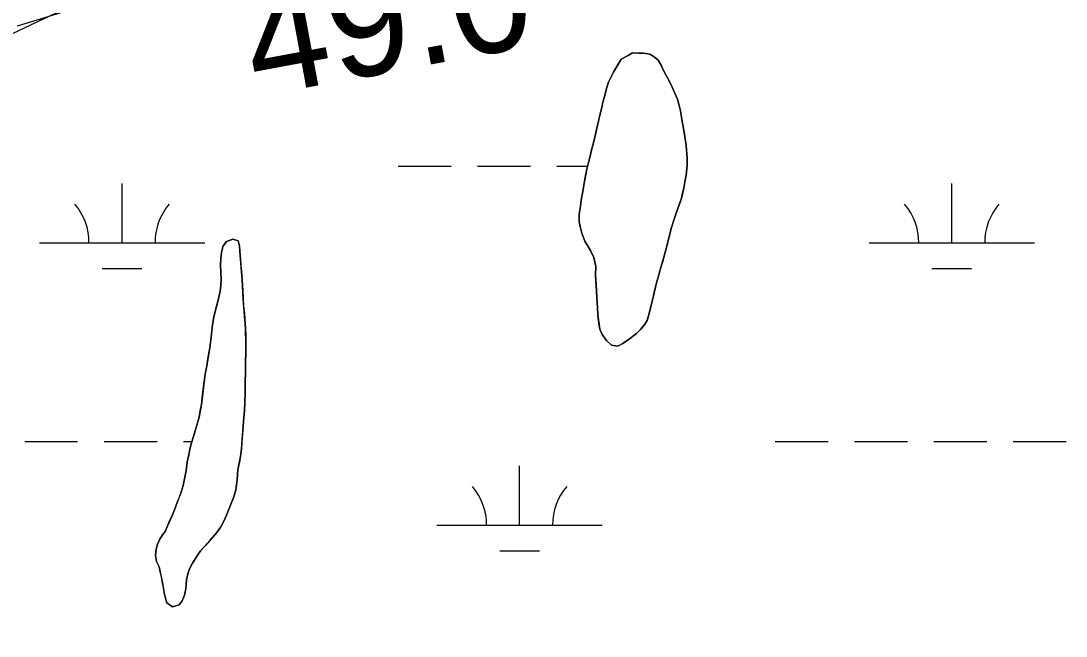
# Model space of a CAD drawing. Extents: x 3177185 to 3215018, y 812988 to 838321.
# Drawn here: x 3207725 to 3208357, y 826418 to 826790 of the extents above; entities that cross this region are included whole.
import ezdxf

# ---------------------------------------------------------------- set-up
doc = ezdxf.new("R2010")
doc.units = 0
for name, color, linetype in [('V-RIVR-RANG', 7, 'Continuous'), ('V-ROAD-CNTR', 7, 'Continuous'), ('V-SITE-VEGE', 7, 'Continuous'), ('V-TOPO-SHOR', 7, 'Continuous'), ('V-WETL-SWMP', 7, 'Continuous')]:
    doc.layers.add(name, color=color, linetype=linetype)

msp = doc.modelspace()

# ---------------------------------------------------------------- linework, layer by layer
at = {"layer": 'V-ROAD-CNTR'}
msp.add_lwpolyline([(3208348.74, 826870.35), (3208233.51, 826851.58), (3208117.29, 826837.97), (3208042.54, 826833.05), (3207968.44, 826828.1), (3207907.66, 826822.05), (3207846.24, 826815.75), (3207814.6, 826814.26), (3207799.7, 826813.36), (3207785.86, 826811.28), (3207774.03, 826807.75), (3207735.57, 826789.48), (3207687.35, 826766.71)], dxfattribs=at)
msp.add_spline([(3208346.33, 826885.16), (3208115.92, 826852.91), (3207967.2, 826843.05), (3207845.12, 826830.71), (3207782.59, 826825.96), (3207729.15, 826803.04), (3207632.74, 826757.52), (3207576.82, 826732.57), (3207528.78, 826724.65), (3207465.82, 826728.3), (3207400.78, 826747.61), (3207285.14, 826774.24), (3207265.49, 826779.47), (3207234.16, 826783.24), (3207181.08, 826779.45), (3207100.43, 826767.97), (3206894.6, 826726.74), (3206803.82, 826712.09), (3206713.38, 826706.32), (3206422.13, 826687.7), (3206204.47, 826669.01), (3206163.53, 826662.1), (3206084.98, 826660.77), (3206033.07, 826662.23), (3205996, 826664.11), (3205951.21, 826658.68), (3205862.03, 826638.24), (3205753.41, 826610.47), (3205693.41, 826589.3), (3205596.74, 826559.25), (3205544.27, 826530.68), (3205492.93, 826508.83), (3205453.24, 826501.62), (3205394.63, 826492.48), (3205274.28, 826482.87), (3205179.86, 826479.13), (3205118.53, 826475.53), (3204988.81, 826459.41), (3204882.21, 826438.25), (3204738.79, 826408.78), (3204661.89, 826391.11), (3204557.87, 826358.52), (3204461.16, 826327.29), (3204416.41, 826311.32), (3204373.42, 826296.62), (3204363.58, 826281.8), (3204304.53, 826204.56), (3204208.99, 826114.97), (3204177.84, 826084.19), (3204147.84, 826061.29), (3204104.85, 826037.51), (3204030.25, 826008.34), (3203913.88, 825969.44), (3203861.88, 825949.2), (3203832.85, 825932.38), (3203796.87, 825899.63), (3203760.24, 825850.31), (3203678.17, 825721.85), (3203641.98, 825677.04), (3203591.59, 825626.37), (3203428.04, 825388.93), (3203355.58, 825313.94), (3203305.56, 825288.86), (3203268.85, 825278.81), (3203213.1, 825267.39), (3203162.42, 825259.45), (3203116.87, 825250.92), (3203049.7, 825231.64), (3202999.01, 825192.63), (3202832.75, 825055.41), (3202762.78, 824997.98), (3202671.39, 824938.05), (3202495.43, 824822.97), (3202258.52, 824637.83), (3202113.21, 824519.41), (3202089.04, 824490.21), (3202052.55, 824459.69), (3202001.9, 824428.31), (3201971.11, 824410.22), (3201927.52, 824384.2), (3201877.32, 824324.54), (3201830.51, 824267.07), (3201794.71, 824236.12), (3201692.13, 824156.95), (3201566.96, 824054.52), (3201483.79, 823975.05), (3201374.95, 823825.01), (3201313.76, 823770.44), (3201289.74, 823735.11), (3201250.3, 823687.81), (3201221.93, 823651.21), (3201184.91, 823588.03), (3201140.66, 823508.86), (3201081.78, 823436.05), (3201048.03, 823379.18), (3201034.54, 823326.01), (3201024.15, 823274.72)], degree=3, dxfattribs=at)
at = {"layer": 'V-SITE-VEGE'}
for points in [[(3208067.35, 826700.05), (3208065.56, 826690.34), (3208064.02, 826681.3), (3208062.75, 826672.78), (3208062.77, 826668.46), (3208063.31, 826665.32), (3208064.24, 826661.39), (3208066.1, 826656.42), (3208067.68, 826653.81), (3208069.66, 826650.94), (3208071.64, 826646.62), (3208072.71, 826641.26), (3208072.6, 826636.41), (3208073.3, 826626.46), (3208074.02, 826611.79), (3208075.24, 826603.28), (3208076.56, 826600.01), (3208079.2, 826596.35), (3208082.22, 826593.49), (3208086.02, 826592.98), (3208089.16, 826594.56), (3208093.21, 826597.46), (3208097.39, 826600.62), (3208099.87, 826603.13), (3208102.08, 826605.62), (3208103.77, 826608.51), (3208105.06, 826612.71), (3208106.35, 826617.69), (3208106.99, 826620.71), (3208110.85, 826636.18), (3208115.37, 826651.92), (3208118.46, 826664.25), (3208121.3, 826673.43), (3208123.63, 826679.6), (3208124.54, 826682.48), (3208126.08, 826688.52), (3208127.36, 826696.51), (3208127.99, 826702.28), (3208127.97, 826706.73), (3208127.41, 826714.33), (3208126.6, 826719.82), (3208124.04, 826735.27), (3208123.24, 826738.67), (3208122.18, 826742.47), (3208119, 826749.66), (3208117.02, 826753.84), (3208115.3, 826756.84), (3208112.26, 826762.99), (3208110.55, 826765.99), (3208108.18, 826768.08), (3208105.42, 826769.64), (3208101.62, 826770.28), (3208095.07, 826770.38), (3208092.46, 826768.8), (3208088.15, 826766.68), (3208083.46, 826758.8), (3208080.48, 826752.63), (3208079.31, 826748.96), (3208077.12, 826740.7), (3208072.24, 826719.45)], [(3207807.15, 826462.73), (3207808.6, 826459.45), (3207809.34, 826456.4), (3207810.73, 826449.67), (3207811.81, 826442.76), (3207813.36, 826437.64), (3207816.82, 826435.16), (3207820.75, 826436.38), (3207822.5, 826438.96), (3207823.93, 826442.26), (3207824.72, 826446.11), (3207825.25, 826451.49), (3207825.96, 826455.11), (3207827.07, 826458.24), (3207828.82, 826461.63), (3207831.61, 826466.13), (3207833.77, 826469.11), (3207839.44, 826475.64), (3207843.59, 826480.23), (3207846.06, 826483.61), (3207847.82, 826486.99), (3207849.41, 826490.61), (3207852.66, 826498.73), (3207853.77, 826501.79), (3207854.96, 826505.97), (3207855.82, 826511.99), (3207856.35, 826518.18), (3207857.84, 826526.13), (3207858.38, 826530.87), (3207859.82, 826550.06), (3207860.21, 826553.83), (3207860.73, 826564.03), (3207860.63, 826567.4), (3207860.69, 826572.54), (3207860.83, 826575.99), (3207860.82, 826579.29), (3207860.96, 826582.58), (3207861.01, 826589.88), (3207861.16, 826594.14), (3207860.87, 826603.61), (3207859.43, 826621.58), (3207858.9, 826633.14), (3207857.45, 826650.47), (3207857.28, 826653.76), (3207856.46, 826656.73), (3207853.25, 826657.68), (3207849.4, 826656.3), (3207847.25, 826653.32), (3207846.3, 826649.38), (3207845.92, 826646.17), (3207845.85, 826642.07), (3207846.13, 826633.4), (3207846.07, 826629.71), (3207845.52, 826626.18), (3207844.26, 826620.79), (3207842.29, 826613.08), (3207841.58, 826609.7), (3207840.72, 826604.16), (3207840.34, 826600.31), (3207839.25, 826591.95), (3207837.53, 826581.11), (3207836.51, 826576.05), (3207835.81, 826571.39), (3207834.18, 826557.65), (3207832.77, 826549.94), (3207829.37, 826538.37), (3207828.26, 826534.43), (3207827.32, 826530.57), (3207826.53, 826527.12), (3207825.67, 826522.7), (3207824.96, 826517.8), (3207823.16, 826508.56), (3207821.97, 826504.54), (3207819.59, 826498.27), (3207817.85, 826494.01), (3207816.74, 826490.87), (3207813.87, 826484.68), (3207812.28, 826480.82), (3207810.61, 826478.88), (3207809.09, 826476.15), (3207807.74, 826473.25), (3207806.79, 826470.12), (3207806.49, 826466.34)]]:
    msp.add_lwpolyline(points, close=True, dxfattribs=at)
at = {"layer": 'V-TOPO-SHOR'}
for points in [[(3208088.15, 826766.68), (3208085.67, 826762.61), (3208083.46, 826758.8), (3208082.04, 826755.91), (3208080.48, 826752.63), (3208079.31, 826748.96), (3208078.16, 826744.63), (3208077.12, 826740.7), (3208076.35, 826737.29), (3208075.45, 826733.61), (3208074.42, 826729.03), (3208073.27, 826724.04), (3208072.24, 826719.45), (3208071.34, 826715.91), (3208070.05, 826710.93), (3208069.28, 826707.91), (3208068.38, 826704.11), (3208067.35, 826700.05), (3208066.45, 826694.93), (3208065.56, 826690.34), (3208064.92, 826686.54), (3208064.02, 826681.3), (3208063.52, 826677.63), (3208062.75, 826672.78), (3208062.77, 826668.46), (3208063.31, 826665.32), (3208064.24, 826661.39), (3208066.1, 826656.42), (3208067.68, 826653.81), (3208069.66, 826650.94), (3208071.64, 826646.62), (3208072.71, 826641.26), (3208072.6, 826636.41), (3208072.88, 826632.22), (3208073.3, 826626.46), (3208073.45, 826622.13), (3208073.74, 826616.37), (3208074.02, 826611.79), (3208074.7, 826606.68), (3208075.24, 826603.28), (3208076.56, 826600.01), (3208079.2, 826596.35), (3208082.22, 826593.49), (3208086.02, 826592.98), (3208089.16, 826594.56), (3208093.21, 826597.46), (3208097.39, 826600.62), (3208099.87, 826603.13), (3208102.08, 826605.62), (3208103.77, 826608.51), (3208105.06, 826612.71), (3208106.35, 826617.69), (3208106.99, 826620.71), (3208108.15, 826625.43), (3208109.57, 826631.2), (3208110.85, 826636.18), (3208112.4, 826641.43), (3208113.44, 826645.1), (3208114.34, 826648.51), (3208115.37, 826651.92), (3208116.53, 826656.77), (3208118.46, 826664.25), (3208120.14, 826669.76), (3208121.3, 826673.43), (3208123.63, 826679.6), (3208124.54, 826682.48), (3208125.31, 826685.5), (3208126.08, 826688.52), (3208126.85, 826693.36), (3208127.36, 826696.51), (3208127.99, 826702.28), (3208127.97, 826706.73), (3208127.41, 826714.33), (3208126.6, 826719.82), (3208125.79, 826724.8), (3208125.25, 826727.94), (3208124.71, 826731.34), (3208124.04, 826735.27), (3208123.24, 826738.67), (3208122.18, 826742.47), (3208120.59, 826746.13), (3208119, 826749.66), (3208117.02, 826753.84), (3208115.3, 826756.84), (3208113.58, 826760.24), (3208112.26, 826762.99), (3208110.55, 826765.99), (3208108.18, 826768.08), (3208105.42, 826769.64), (3208101.62, 826770.28), (3208098.61, 826770.26), (3208095.07, 826770.38), (3208092.46, 826768.8), (3208088.15, 826766.68)], [(3207812.28, 826480.82), (3207813.87, 826484.68), (3207815.22, 826487.65), (3207816.74, 826490.87), (3207817.85, 826494.01), (3207819.59, 826498.27), (3207820.7, 826501.16), (3207821.97, 826504.54), (3207823.16, 826508.56), (3207824.18, 826513.62), (3207824.96, 826517.8), (3207825.67, 826522.7), (3207826.53, 826527.12), (3207827.32, 826530.57), (3207828.26, 826534.43), (3207829.37, 826538.37), (3207830.4, 826541.74), (3207831.59, 826545.76), (3207832.77, 826549.94), (3207833.48, 826553.88), (3207834.18, 826557.65), (3207834.65, 826561.67), (3207835.11, 826565.12), (3207835.81, 826571.39), (3207836.51, 826576.05), (3207837.53, 826581.11), (3207838.39, 826586.57), (3207839.25, 826591.95), (3207839.87, 826596.85), (3207840.34, 826600.31), (3207840.72, 826604.16), (3207841.58, 826609.7), (3207842.29, 826613.08), (3207843.08, 826616.29), (3207844.26, 826620.79), (3207845.52, 826626.18), (3207846.07, 826629.71), (3207846.13, 826633.4), (3207846.03, 826637.5), (3207845.85, 826642.07), (3207845.92, 826646.17), (3207846.3, 826649.38), (3207847.25, 826653.32), (3207849.4, 826656.3), (3207853.25, 826657.68), (3207856.46, 826656.73), (3207857.28, 826653.76), (3207857.45, 826650.47), (3207857.88, 826645.58), (3207858.13, 826642.05), (3207858.47, 826638.28), (3207858.9, 826633.14), (3207859.25, 826626.56), (3207859.43, 826621.58), (3207859.77, 826617.57), (3207860.19, 826612.51), (3207860.87, 826603.61), (3207861.05, 826599.59), (3207861.16, 826594.14), (3207861.01, 826589.88), (3207860.96, 826582.58), (3207860.82, 826579.28), (3207860.83, 826575.99), (3207860.69, 826572.54), (3207860.63, 826567.4), (3207860.73, 826564.03), (3207860.5, 826559.3), (3207860.21, 826553.83), (3207859.82, 826550.06), (3207859.45, 826544.28), (3207858.91, 826537.46), (3207858.38, 826530.87), (3207857.84, 826526.13), (3207857.21, 826522.76), (3207856.35, 826518.18), (3207855.82, 826511.99), (3207855.43, 826508.94), (3207854.96, 826505.97), (3207853.77, 826501.79), (3207852.66, 826498.73), (3207851, 826494.71), (3207849.41, 826490.61), (3207847.82, 826486.99), (3207846.06, 826483.61), (3207843.59, 826480.23), (3207839.44, 826475.64), (3207836.64, 826472.33), (3207833.77, 826469.11), (3207831.61, 826466.13), (3207828.82, 826461.63), (3207827.07, 826458.24), (3207825.96, 826455.11), (3207825.25, 826451.49), (3207824.72, 826446.11), (3207823.93, 826442.26), (3207822.5, 826438.96), (3207820.75, 826436.38), (3207816.82, 826435.16), (3207813.36, 826437.64), (3207811.81, 826442.77), (3207811.23, 826446.7)], [(3207811.23, 826446.7), (3207810.73, 826449.67), (3207810, 826453.11), (3207809.34, 826456.4), (3207808.6, 826459.45), (3207807.15, 826462.73), (3207806.49, 826466.34), (3207806.79, 826470.12), (3207807.74, 826473.25), (3207809.09, 826476.15), (3207810.61, 826478.88), (3207812.28, 826480.82)]]:
    msp.add_lwpolyline(points, dxfattribs=at)
at = {"layer": 'V-WETL-SWMP'}
for p, q in [((3207823.73, 826817.56), (3207722.72, 826786.53)), ((3208085.67, 826762.61), (3208088.14, 826766.68)), ((3208088.14, 826766.68), (3208092.46, 826768.79)), ((3208092.46, 826768.79), (3208095.07, 826770.38)), ((3208095.07, 826770.38), (3208098.61, 826770.26)), ((3208098.61, 826770.26), (3208101.62, 826770.27)), ((3208101.62, 826770.27), (3208105.42, 826769.64)), ((3208105.42, 826769.64), (3208108.18, 826768.08)), ((3208108.18, 826768.08), (3208110.55, 826765.99)), ((3208110.55, 826765.99), (3208112.26, 826762.99)), ((3208082.04, 826755.91), (3208083.46, 826758.8)), ((3208083.46, 826758.8), (3208085.67, 826762.61)), ((3208112.26, 826762.99), (3208113.58, 826760.24)), ((3208113.58, 826760.24), (3208115.3, 826756.84)), ((3208079.31, 826748.96), (3208080.48, 826752.63)), ((3208080.48, 826752.63), (3208082.04, 826755.91)), ((3208115.3, 826756.84), (3208117.02, 826753.84)), ((3208117.02, 826753.84), (3208119, 826749.65)), ((3208078.16, 826744.63), (3208079.31, 826748.96)), ((3208119, 826749.65), (3208120.59, 826746.12)), ((3208120.59, 826746.12), (3208122.18, 826742.46)), ((3208076.35, 826737.28), (3208077.12, 826740.69)), ((3208077.12, 826740.69), (3208078.16, 826744.63)), ((3208122.18, 826742.46), (3208123.24, 826738.67)), ((3208074.42, 826729.02), (3208075.45, 826733.61)), ((3208075.45, 826733.61), (3208076.35, 826737.28)), ((3208123.24, 826738.67), (3208124.04, 826735.27)), ((3208124.04, 826735.27), (3208124.71, 826731.34)), ((3208073.27, 826724.04), (3208074.42, 826729.02)), ((3208124.71, 826731.34), (3208125.25, 826727.94)), ((3208125.25, 826727.94), (3208125.79, 826724.8)), ((3208072.24, 826719.45), (3208073.27, 826724.04)), ((3208125.79, 826724.8), (3208126.6, 826719.82)), ((3208070.05, 826710.93), (3208071.34, 826715.91)), ((3208071.34, 826715.91), (3208072.24, 826719.45)), ((3208126.6, 826719.82), (3208127.41, 826714.32)), ((3208069.28, 826707.91), (3208070.05, 826710.93)), ((3208127.41, 826714.32), (3208127.97, 826706.73)), ((3207953.26, 826701.86), (3207985.26, 826701.86)), ((3208001.26, 826701.86), (3208033.26, 826701.86)), ((3208049.26, 826701.86), (3208067.81, 826701.86)), ((3208067.35, 826700.04), (3208068.38, 826704.11)), ((3208068.38, 826704.11), (3208069.28, 826707.91)), ((3208127.99, 826702.27), (3208127.36, 826696.51)), ((3208127.97, 826706.73), (3208127.99, 826702.27)), ((3208066.45, 826694.93), (3208067.35, 826700.04)), ((3208127.36, 826696.51), (3208126.85, 826693.36)), ((3207786.2, 826655.43), (3207786.2, 826691.43)), ((3208064.92, 826686.54), (3208065.56, 826690.34)), ((3208065.56, 826690.34), (3208066.45, 826694.93)), ((3208126.85, 826693.36), (3208126.08, 826688.51)), ((3208288.11, 826655.43), (3208288.11, 826691.43)), ((3208064.02, 826681.3), (3208064.92, 826686.54)), ((3208126.08, 826688.51), (3208124.54, 826682.48)), ((3208062.75, 826672.78), (3208063.52, 826677.63)), ((3208063.52, 826677.63), (3208064.02, 826681.3)), ((3208123.63, 826679.59), (3208121.3, 826673.43)), ((3208124.54, 826682.48), (3208123.63, 826679.59)), ((3208062.77, 826668.46), (3208062.75, 826672.78)), ((3208121.3, 826673.43), (3208120.14, 826669.75)), ((3208063.31, 826665.31), (3208062.77, 826668.46)), ((3208064.24, 826661.39), (3208063.31, 826665.31)), ((3208118.46, 826664.25), (3208116.53, 826656.77)), ((3208120.14, 826669.75), (3208118.46, 826664.25)), ((3207849.4, 826656.29), (3207853.25, 826657.68)), ((3207853.25, 826657.68), (3207856.47, 826656.73)), ((3208066.1, 826656.42), (3208064.24, 826661.39)), ((3207736.2, 826655.43), (3207836.2, 826655.43)), ((3207846.3, 826649.38), (3207847.25, 826653.32)), ((3207847.25, 826653.32), (3207849.4, 826656.29)), ((3207856.47, 826656.73), (3207857.28, 826653.76)), ((3207857.28, 826653.76), (3207857.46, 826650.47)), ((3208067.68, 826653.81), (3208066.1, 826656.42)), ((3208069.66, 826650.93), (3208067.68, 826653.81)), ((3208115.37, 826651.92), (3208114.34, 826648.51)), ((3208116.53, 826656.77), (3208115.37, 826651.92)), ((3208238.11, 826655.43), (3208338.11, 826655.43)), ((3207845.85, 826642.07), (3207845.92, 826646.17)), ((3207845.92, 826646.17), (3207846.3, 826649.38)), ((3207857.46, 826650.47), (3207857.88, 826645.58)), ((3207857.88, 826645.58), (3207858.13, 826642.04)), ((3208071.64, 826646.62), (3208069.66, 826650.93)), ((3208072.71, 826641.25), (3208071.64, 826646.62)), ((3208113.44, 826645.1), (3208112.4, 826641.43)), ((3208114.34, 826648.51), (3208113.44, 826645.1)), ((3207774.2, 826640), (3207798.2, 826640)), ((3207846.03, 826637.5), (3207845.85, 826642.07)), ((3207858.13, 826642.04), (3207858.47, 826638.27)), ((3208072.6, 826636.41), (3208072.71, 826641.25)), ((3208112.4, 826641.43), (3208110.85, 826636.18)), ((3208276.11, 826640), (3208300.11, 826640)), ((3207846.13, 826633.4), (3207846.03, 826637.5)), ((3207846.07, 826629.71), (3207846.13, 826633.4)), ((3207858.47, 826638.27), (3207858.9, 826633.14)), ((3207858.9, 826633.14), (3207859.25, 826626.56)), ((3208072.88, 826632.22), (3208072.6, 826636.41)), ((3208110.85, 826636.18), (3208109.57, 826631.2)), ((3207844.26, 826620.79), (3207845.52, 826626.18)), ((3207845.52, 826626.18), (3207846.07, 826629.71)), ((3207859.25, 826626.56), (3207859.43, 826621.58)), ((3208073.3, 826626.45), (3208072.88, 826632.22)), ((3208073.45, 826622.13), (3208073.3, 826626.45)), ((3208109.57, 826631.2), (3208106.99, 826620.71)), ((3207843.08, 826616.29), (3207844.26, 826620.79)), ((3207859.43, 826621.58), (3207859.77, 826617.57)), ((3208073.74, 826616.37), (3208073.45, 826622.13)), ((3208106.99, 826620.71), (3208106.35, 826617.69)), ((3207842.29, 826613.08), (3207843.08, 826616.29)), ((3207859.77, 826617.57), (3207860.19, 826612.51)), ((3208074.02, 826611.79), (3208073.74, 826616.37)), ((3208106.35, 826617.69), (3208105.06, 826612.71)), ((3207840.72, 826604.16), (3207841.58, 826609.7)), ((3207841.58, 826609.7), (3207842.29, 826613.08)), ((3207860.19, 826612.51), (3207860.87, 826603.61)), ((3208074.7, 826606.68), (3208074.02, 826611.79)), ((3208103.77, 826608.51), (3208102.08, 826605.62)), ((3208105.06, 826612.71), (3208103.77, 826608.51)), ((3207840.34, 826600.3), (3207840.72, 826604.16)), ((3207860.87, 826603.61), (3207861.05, 826599.59)), ((3208075.24, 826603.28), (3208074.7, 826606.68)), ((3208076.56, 826600.01), (3208075.24, 826603.28)), ((3208099.87, 826603.12), (3208097.39, 826600.62)), ((3208102.08, 826605.62), (3208099.87, 826603.12)), ((3207839.25, 826591.95), (3207839.87, 826596.85)), ((3207839.87, 826596.85), (3207840.34, 826600.3)), ((3207861.05, 826599.59), (3207861.15, 826594.13)), ((3208079.2, 826596.35), (3208076.56, 826600.01)), ((3208082.22, 826593.48), (3208079.2, 826596.35)), ((3208089.16, 826594.56), (3208086.03, 826592.98)), ((3208093.21, 826597.46), (3208089.16, 826594.56)), ((3208097.39, 826600.62), (3208093.21, 826597.46)), ((3207838.39, 826586.57), (3207839.25, 826591.95)), ((3207861.01, 826589.88), (3207860.96, 826582.57)), ((3207861.15, 826594.13), (3207861.01, 826589.88)), ((3208086.03, 826592.98), (3208082.22, 826593.48)), ((3207837.53, 826581.11), (3207838.39, 826586.57)), ((3207860.96, 826582.57), (3207860.82, 826579.28)), ((3207835.81, 826571.39), (3207836.51, 826576.05)), ((3207836.51, 826576.05), (3207837.53, 826581.11)), ((3207860.83, 826575.99), (3207860.69, 826572.54)), ((3207860.82, 826579.28), (3207860.83, 826575.99)), ((3207835.11, 826565.12), (3207835.81, 826571.39)), ((3207860.69, 826572.54), (3207860.63, 826567.4)), ((3207834.65, 826561.67), (3207835.11, 826565.12)), ((3207860.72, 826564.03), (3207860.5, 826559.29)), ((3207860.63, 826567.4), (3207860.72, 826564.03)), ((3207833.48, 826553.88), (3207834.18, 826557.65)), ((3207834.18, 826557.65), (3207834.65, 826561.67)), ((3207860.5, 826559.29), (3207860.21, 826553.83)), ((3207832.77, 826549.94), (3207833.48, 826553.88)), ((3207860.21, 826553.83), (3207859.82, 826550.06)), ((3207830.4, 826541.74), (3207831.59, 826545.76)), ((3207831.59, 826545.76), (3207832.77, 826549.94)), ((3207859.45, 826544.28), (3207858.92, 826537.45)), ((3207859.82, 826550.06), (3207859.45, 826544.28)), ((3207828.26, 826534.43), (3207829.37, 826538.37)), ((3207829.37, 826538.37), (3207830.4, 826541.74)), ((3207727.36, 826535.36), (3207759.36, 826535.36)), ((3207775.36, 826535.36), (3207807.36, 826535.36)), ((3207823.36, 826535.36), (3207828.52, 826535.36)), ((3207827.32, 826530.57), (3207828.26, 826534.43)), ((3207858.92, 826537.45), (3207858.38, 826530.87)), ((3208181.26, 826535.36), (3208213.26, 826535.36)), ((3208229.26, 826535.36), (3208261.26, 826535.36)), ((3208277.26, 826535.36), (3208309.26, 826535.36)), ((3208325.26, 826535.36), (3208357.26, 826535.36)), ((3207825.67, 826522.7), (3207826.53, 826527.12)), ((3207826.53, 826527.12), (3207827.32, 826530.57)), ((3207857.84, 826526.13), (3207857.21, 826522.76)), ((3207858.38, 826530.87), (3207857.84, 826526.13)), ((3207824.97, 826517.8), (3207825.67, 826522.7)), ((3207857.21, 826522.76), (3207856.35, 826518.18)), ((3208026.67, 826484.61), (3208026.67, 826520.61)), ((3207823.16, 826508.56), (3207824.18, 826513.62)), ((3207824.18, 826513.62), (3207824.97, 826517.8)), ((3207856.35, 826518.18), (3207855.82, 826511.99)), ((3207821.97, 826504.54), (3207823.16, 826508.56)), ((3207854.96, 826505.97), (3207853.77, 826501.79)), ((3207855.43, 826508.94), (3207854.96, 826505.97)), ((3207855.82, 826511.99), (3207855.43, 826508.94)), ((3207819.59, 826498.27), (3207820.7, 826501.16)), ((3207820.7, 826501.16), (3207821.97, 826504.54)), ((3207853.77, 826501.79), (3207852.66, 826498.73)), ((3207816.74, 826490.87), (3207817.85, 826494.01)), ((3207817.85, 826494.01), (3207819.59, 826498.27)), ((3207851, 826494.71), (3207849.41, 826490.61)), ((3207852.66, 826498.73), (3207851, 826494.71)), ((3207813.87, 826484.68), (3207815.22, 826487.65)), ((3207815.22, 826487.65), (3207816.74, 826490.87)), ((3207847.82, 826486.99), (3207846.07, 826483.61)), ((3207849.41, 826490.61), (3207847.82, 826486.99)), ((3207810.61, 826478.88), (3207812.28, 826480.82)), ((3207812.28, 826480.82), (3207813.87, 826484.68)), ((3207846.07, 826483.61), (3207843.59, 826480.23)), ((3207976.67, 826484.61), (3208076.67, 826484.61)), ((3207807.74, 826473.25), (3207809.09, 826476.15)), ((3207809.09, 826476.15), (3207810.61, 826478.88)), ((3207839.44, 826475.64), (3207836.64, 826472.33)), ((3207843.59, 826480.23), (3207839.44, 826475.64)), ((3207806.49, 826466.34), (3207806.79, 826470.12)), ((3207806.79, 826470.12), (3207807.74, 826473.25)), ((3207833.77, 826469.11), (3207831.61, 826466.13)), ((3207836.64, 826472.33), (3207833.77, 826469.11)), ((3208014.67, 826469.18), (3208038.67, 826469.18)), ((3207807.15, 826462.73), (3207806.49, 826466.34)), ((3207808.61, 826459.45), (3207807.15, 826462.73)), ((3207828.82, 826461.62), (3207827.07, 826458.24)), ((3207831.61, 826466.13), (3207828.82, 826461.62)), ((3207809.34, 826456.4), (3207808.61, 826459.45)), ((3207810, 826453.11), (3207809.34, 826456.4)), ((3207827.07, 826458.24), (3207825.96, 826455.11)), ((3207810.74, 826449.66), (3207810, 826453.11)), ((3207811.23, 826446.7), (3207810.74, 826449.66)), ((3207825.26, 826451.49), (3207824.72, 826446.11)), ((3207825.96, 826455.11), (3207825.26, 826451.49)), ((3207811.81, 826442.76), (3207811.23, 826446.7)), ((3207813.36, 826437.63), (3207811.81, 826442.76)), ((3207824.72, 826446.11), (3207823.93, 826442.26)), ((3207816.82, 826435.16), (3207813.36, 826437.63)), ((3207820.75, 826436.38), (3207816.82, 826435.16)), ((3207822.5, 826438.96), (3207820.75, 826436.38)), ((3207823.93, 826442.26), (3207822.5, 826438.96))]:
    msp.add_line(p, q, dxfattribs=at)
for centre, start, end in [((3207730.96, 826655.9), 359.22818, 40.77184), ((3207841.44, 826655.9), 139.22818, 180.77183), ((3208232.87, 826655.9), 359.22818, 40.77184), ((3208343.35, 826655.9), 139.22818, 180.77183), ((3207971.43, 826485.09), 359.22818, 40.77184), ((3208081.92, 826485.09), 139.22818, 180.77183)]:
    msp.add_arc(centre, 35.25, start, end, dxfattribs=at)

# ---------------------------------------------------------------- texts
at = {"layer": 'V-RIVR-RANG'}
msp.add_text('49.0', height=67, rotation=10.53833, dxfattribs=at).set_placement((3207867.05, 826743.7))

doc.saveas('drawing.dxf')
